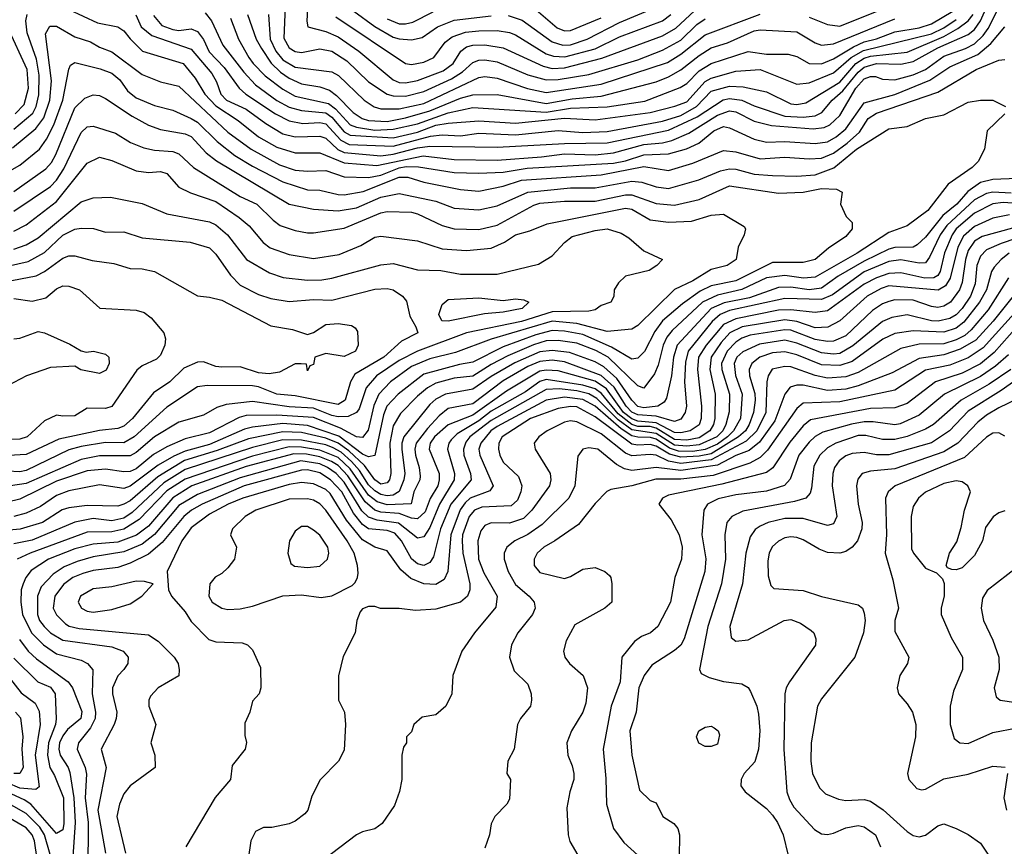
# Model space of a CAD drawing. Header units: inches. Extents: x 1793389 to 1900389, y 320802 to 470796.
# Tile 391 of 656: x 1831309 to 1834528, y 440512 to 443213. Entities that reach past the tile are written whole.
import ezdxf

# ---------------------------------------------------------------- set-up
doc = ezdxf.new("R2010")
doc.units = ezdxf.units.IN
doc.header["$MEASUREMENT"] = 0
doc.layers.add('B8434', color=7, linetype='Continuous')

msp = doc.modelspace()

# ---------------------------------------------------------------- linework, layer by layer
at = {"layer": 'B8434', "color": 2}
for points, elevation in [([(1831470, 443247), (1831563.4, 443203.4), (1831630.2, 443190.2), (1831650, 443177.1), (1831670.2, 443150.2), (1831710.3, 443110.3), (1831844, 443070), (1831882.4, 443022.4), (1831914.6, 442970), (1831950, 442931.4), (1832023.7, 442883.7), (1832090.4, 442830), (1832150, 442796.9), (1832210, 442778.3), (1832290, 442778.3), (1832370, 442745.4), (1832477.1, 442737.1), (1832628.3, 442768.3), (1832730, 442756.5), (1832870, 442754.4), (1833015.4, 442764.6), (1833090, 442775.2), (1833190, 442772), (1833250, 442778), (1833350, 442805.2), (1833410, 442811.1), (1833441.1, 442818.9), (1833497.1, 442842.9), (1833590, 442901.1), (1833630, 442915.8), (1833650, 442912.7), (1833710, 442881.7), (1833767.1, 442867.1), (1833903.3, 442856.7), (1833938.7, 442861.3), (1833957.6, 442870), (1833990, 442900.4), (1834042, 442990), (1834070, 443019.6), (1834090, 443027.4), (1834107.2, 443027.2), (1834130, 443018.4), (1834170, 443016.5), (1834230, 443033.4), (1834270, 443050.2), (1834330, 443093.6), (1834400.7, 443119.3), (1834430, 443134.7), (1834458.2, 443161.8), (1834475, 443185), (1834518.3, 443270)], 366), ([(1831689, 443229), (1831706, 443190), (1831741.6, 443161.6), (1831870, 443117), (1831937.8, 443037.8), (1831953.1, 443010), (1831966.5, 442970), (1831985.3, 442950), (1832050, 442920.8), (1832113.6, 442873.6), (1832170, 442840.3), (1832210.2, 442830.2), (1832290, 442832.7), (1832310, 442826), (1832349, 442789), (1832370, 442779), (1832490, 442768.6), (1832530, 442773.4), (1832610, 442794.6), (1832650, 442800.2), (1832870, 442796.2), (1833090, 442808.5), (1833230, 442811.1), (1833430, 442851.9), (1833523.9, 442896.1), (1833608.4, 442951.6), (1833630, 442955.9), (1833670, 442950.2), (1833710, 442931.7), (1833810, 442898.4), (1833870, 442894.7), (1833910, 442899.1), (1833931.3, 442910), (1833965.4, 442950), (1833999.6, 442980.4), (1834050, 443042), (1834070, 443057.7), (1834110, 443070.1), (1834190, 443068.2), (1834230, 443076.2), (1834310, 443121.4), (1834410, 443164.9), (1834430, 443181.5), (1834450.5, 443209.5), (1834476.8, 443270)], 370), ([(1832176.9, 443256.9), (1832172.7, 443152.7), (1832190, 443121.3), (1832210, 443108.9), (1832230, 443106.3), (1832290, 443118), (1832330, 443110.3), (1832378.7, 443078.7), (1832450, 443010.3), (1832510, 442970.3), (1832530, 442964.7), (1832570, 442963.9), (1832630, 442979.1), (1832720.5, 443019.5), (1832756.8, 443043.2), (1832790, 443073.7), (1832810, 443080.9), (1832830, 443082.3), (1832870, 443075.2), (1832970, 443032.6), (1833030, 443017.2), (1833070, 443018), (1833170, 443034.4), (1833330, 443082.4), (1833410, 443113.8), (1833470, 443146.7), (1833522.8, 443197.2), (1833550, 443216.5)], 394), ([(1832250.3, 443250), (1832247.9, 443207.9), (1832251.3, 443190), (1832310, 443174.6), (1832350, 443157.4), (1832418.4, 443110), (1832530, 443017), (1832550, 443007.9), (1832570, 443006.9), (1832610, 443014.9), (1832693.9, 443046.1), (1832726.6, 443070), (1832751.6, 443110), (1832770, 443124.2), (1832790, 443130.2), (1832830, 443131.4), (1832890, 443120.9), (1833020.9, 443060.9), (1833050, 443054), (1833090, 443056.3), (1833212.7, 443087.3), (1833410, 443160.2), (1833454.2, 443185.8), (1833530, 443256.5)], 398), ([(1832906.5, 443226.5), (1832951.9, 443211.9), (1833050, 443140.9), (1833084.7, 443130), (1833110, 443131.3), (1833164.5, 443150), (1833270, 443204.4), (1833390, 443254.3)], 406), ([(1832990, 443251.8), (1833066.6, 443186.6), (1833090, 443176.9), (1833110, 443178.3), (1833210, 443219)], 410), ([(1833890, 443221.1), (1833950, 443197.6), (1833990, 443192), (1834150, 443256.1)], 390), ([(1831290, 442855.2), (1831352.5, 442907.5), (1831363.5, 442930), (1831372.2, 442967.8), (1831372.5, 443032.5), (1831364, 443084), (1831334, 443170), (1831329.7, 443210), (1831333.3, 443230)], 366), ([(1831747.1, 443227.1), (1831774.3, 443194.3), (1831810, 443180.9), (1831830, 443178), (1831870, 443183.1), (1831890, 443174.4), (1831910, 443148), (1831928.7, 443108.7), (1831977.2, 443057.2), (1832026.4, 442990), (1832048.4, 442970), (1832145.1, 442905.1), (1832190, 442882.4), (1832234.3, 442874.3), (1832290, 442877.8), (1832310, 442873), (1832359.5, 442819.5), (1832385.9, 442805.9), (1832530, 442799.8), (1832652.2, 442832.2), (1832690, 442837.5), (1832750, 442834.2), (1832810, 442842.8), (1832930, 442836.5), (1833070, 442851.3), (1833150, 442844.5), (1833230, 442848.3), (1833410, 442881.8), (1833470, 442900.6), (1833521.5, 442930), (1833570, 442980.2), (1833630, 442995.8), (1833674.3, 442994.3), (1833750, 442978), (1833830, 442938), (1833850, 442936), (1833878.7, 442941.3), (1833990, 443009.3), (1834042.5, 443070), (1834070, 443087.4), (1834090, 443094.4), (1834210, 443106.7), (1834330, 443158.5), (1834375.8, 443184.2), (1834410, 443209.1), (1834426.3, 443230)], 374), ([(1831915.4, 443235.4), (1831935.8, 443210), (1831973.7, 443130), (1832041.6, 443041.6), (1832080, 443000), (1832150, 442949), (1832190, 442926.9), (1832230, 442916.2), (1832310, 442908.5), (1832330, 442895), (1832370, 442846.5), (1832390, 442835.8), (1832530, 442827.4), (1832610, 442845.5), (1832670, 442868.6), (1832710, 442874.7), (1832810, 442882.6), (1832930, 442875.2), (1833090, 442891), (1833190, 442885.8), (1833370, 442910.2), (1833450.3, 442930.3), (1833490, 442945.2), (1833550, 443011.4), (1833570, 443022.2), (1833650, 443045.2), (1833730, 443050.3), (1833850, 443003.1), (1833890, 443007.4), (1833970, 443039.1), (1834027.7, 443090), (1834067.6, 443112.4), (1834290, 443166.9), (1834330, 443187.1), (1834370, 443214.3)], 378), ([(1831998, 443218), (1832024.6, 443150), (1832058, 443090), (1832072, 443070), (1832112.2, 443030), (1832170, 442986.5), (1832210, 442963.6), (1832318.9, 442938.9), (1832341.5, 442921.5), (1832390, 442870.2), (1832410, 442861.7), (1832470, 442852.6), (1832530, 442855), (1832610, 442873.1), (1832710, 442909.3), (1832790, 442926), (1833030, 442910.8), (1833110, 442924), (1833230, 442928.3), (1833352.5, 442947.5), (1833468.7, 442991.3), (1833490, 443004.9), (1833530, 443046.3), (1833570, 443070.3), (1833690, 443108.8), (1833750, 443100.3), (1833820.9, 443100.9), (1833850, 443093), (1833890.3, 443070.3), (1833930, 443068.9), (1833970, 443085.5), (1834035, 443125), (1834070, 443140.9), (1834110, 443150.2), (1834170, 443174), (1834250, 443186.4), (1834290, 443199.7), (1834359.3, 443240.7)], 382), ([(1832054, 443230), (1832082.3, 443150), (1832099.6, 443119.6), (1832131.5, 443071.5), (1832161.6, 443041.6), (1832190, 443022), (1832230, 443003.6), (1832290, 442994), (1832322.5, 442982.5), (1832345.2, 442965.2), (1832399.5, 442910), (1832428.4, 442890), (1832450, 442883.5), (1832510, 442880.9), (1832570, 442892.5), (1832650, 442915.3), (1832750, 442956.9), (1832790, 442968.1), (1832870, 442968.8), (1833030, 442939), (1833114.8, 442954.8), (1833210, 442963.5), (1833390, 443010.3), (1833430, 443026.5), (1833470.6, 443049.4), (1833530, 443096.5), (1833570, 443120.8), (1833622.7, 443137.3), (1833710, 443176.5), (1833730, 443180.3), (1833850, 443173.4), (1833910, 443137.6), (1833930, 443130.4), (1833970, 443134.3), (1834170, 443215.8)], 386), ([(1832122.6, 443230), (1832128.1, 443150), (1832146.4, 443110), (1832170, 443082), (1832210, 443058.5), (1832330, 443043.1), (1832351.2, 443031.2), (1832435.5, 442950), (1832468.1, 442928.1), (1832490, 442921.7), (1832550, 442921.6), (1832630, 442939.7), (1832810, 443024.6), (1832830, 443027.6), (1832870, 443022.7), (1832968.7, 442988.7), (1833030, 442975.5), (1833210, 443002.8), (1833426.4, 443073.6), (1833470, 443100.2), (1833550, 443164.2), (1833730, 443231.2)], 390), ([(1832342.2, 443222.2), (1832570, 443070.6), (1832590, 443066.7), (1832630, 443074.4), (1832662.7, 443090), (1832699.8, 443140.2), (1832722.5, 443157.5), (1832767.1, 443172.9), (1832810, 443176.9), (1832870, 443177.7), (1832910, 443171.7), (1832930, 443164.2), (1833030, 443102), (1833053.8, 443093.8), (1833091.4, 443091.4), (1833190, 443118.2), (1833270, 443157.3), (1833410, 443209), (1833438, 443230)], 402), ([(1832401.4, 443241.4), (1832470, 443191.5), (1832530, 443156.5), (1832550, 443150.2), (1832590, 443147.2), (1832624.8, 443155.2), (1832675.1, 443190), (1832730, 443211.4), (1832850, 443225.5)], 406), ([(1832510, 443216.5), (1832550, 443199.6), (1832570, 443199.6), (1832594.9, 443205.1), (1832661.4, 443238.6)], 410), ([(1831294.5, 442905.5), (1831323.7, 442936.3), (1831338, 442990), (1831333.6, 443050), (1831269.8, 443190)], 370), ([(1831285.7, 442794.3), (1831362.5, 442857.5), (1831387.7, 442892.3), (1831407.8, 442950), (1831413.2, 443013.2), (1831393.4, 443166.6), (1831408.2, 443191.8), (1831430, 443192.2), (1831490, 443157.1), (1831541.1, 443141.1), (1831570, 443123.8), (1831610, 443108.4), (1831710, 443034.4), (1831770, 443010.4), (1831830, 442995.8), (1831990, 442845.7), (1832066, 442790), (1832159.1, 442739.1), (1832210, 442721.7), (1832250, 442718), (1832310, 442720.3), (1832370, 442700.3), (1832450, 442698), (1832490, 442705.7), (1832550, 442728.8), (1832573.1, 442733.1), (1832612.7, 442732.7), (1832730, 442713.6), (1832810, 442711.4), (1832890, 442715.5), (1832968.2, 442728.2), (1833250, 442744), (1833290, 442751.9), (1833350, 442771.8), (1833430, 442774.4), (1833488.9, 442791.1), (1833529.8, 442810.2), (1833578.4, 442850), (1833610, 442863.7), (1833630, 442859.5), (1833710, 442822.6), (1833750, 442813.1), (1833810, 442815.6), (1833910, 442809), (1833950, 442814), (1833978.7, 442830), (1834010, 442856.5), (1834070, 442942), (1834170, 442969.2), (1834283.9, 443016.1), (1834350, 443059), (1834440.9, 443099.1), (1834484.1, 443135.9), (1834530, 443190.4)], 362), ([(1831270, 442715.3), (1831310, 442737.6), (1831373.6, 442790), (1831397.3, 442822.7), (1831420.9, 442870), (1831449.8, 442950), (1831470, 443052), (1831475.5, 443064.5), (1831490, 443073.4), (1831572.7, 443052.7), (1831610, 443038.7), (1831636.7, 443016.7), (1831661.2, 442981.2), (1831690, 442957.6), (1831750, 442932.4), (1831810, 442918), (1831870, 442890.3), (1831890, 442878), (1831955.1, 442815.1), (1832012.4, 442770), (1832070, 442734.3), (1832170, 442683.6), (1832250, 442657.4), (1832290, 442656.5), (1832350, 442641.7), (1832370, 442640.9), (1832431.9, 442651.9), (1832550, 442698.4), (1832578.2, 442698.2), (1832630, 442682.7), (1832750, 442658), (1832810, 442653.4), (1832890, 442668.9), (1832950, 442689.2), (1833210, 442706.4), (1833350, 442734), (1833430, 442720.3), (1833510, 442744.2), (1833610, 442785.7), (1833650, 442781.1), (1833730, 442758.9), (1833810, 442763.6), (1833890, 442758.3), (1833930, 442760.8), (1833970, 442777.3), (1834013.7, 442810), (1834054, 442846), (1834083, 442890), (1834110, 442907.4), (1834310, 442976), (1834436, 443050), (1834510, 443080.7), (1834530, 443082.8)], 358), ([(1831290, 442652), (1831394.4, 442725.6), (1831413.2, 442746.8), (1831427.2, 442772.8), (1831490, 442924.9), (1831522.7, 442957.3), (1831550, 442967.7), (1831570, 442965.5), (1831590, 442955.5), (1831677.5, 442897.5), (1831730, 442868.4), (1831770, 442854), (1831850, 442840.3), (1831870, 442831.8), (1831918.6, 442778.6), (1831952.1, 442752.1), (1832190, 442610.4), (1832270, 442594), (1832350, 442588.9), (1832410, 442598.5), (1832490, 442633.8), (1832550, 442645.7), (1832670, 442620.3), (1832730, 442597), (1832810, 442591.8), (1832870, 442605.3), (1832970, 442650.2), (1833110, 442664.2), (1833190, 442663.9), (1833310, 442685.5), (1833342.7, 442682.7), (1833390, 442667.4), (1833430, 442661.7), (1833529.8, 442690.2), (1833600.3, 442719.7), (1833630, 442726.3), (1833650, 442725.2), (1833710, 442708.9), (1833770, 442703.6), (1833850, 442701.7), (1833910, 442706.7), (1833970.7, 442729.3), (1834044.7, 442790), (1834150, 442856.4), (1834210, 442864), (1834270, 442890.5), (1834330, 442902.8), (1834410, 442944), (1834450, 442950.6), (1834490.5, 442950.5), (1834532, 442930)], 354), ([(1834530, 442906), (1834472, 442850), (1834462.8, 442790), (1834442.8, 442750), (1834422.8, 442730), (1834344.4, 442675.6), (1834277.3, 442590), (1834210, 442539.3), (1834150, 442517.6), (1834046.4, 442450), (1833910, 442372), (1833871.2, 442368.8), (1833810, 442377.4), (1833750.2, 442369.8), (1833670, 442331.6), (1833590, 442313.3), (1833541.7, 442290), (1833442, 442198), (1833424.2, 442175.8), (1833412.4, 442150), (1833396, 442084), (1833384.2, 442055.8), (1833350, 442009.3), (1833330, 442017), (1833232.4, 442110), (1833192.3, 442132.3), (1833130, 442155.9), (1833070, 442164.8), (1833030, 442163.4), (1832989, 442151), (1832905.3, 442114.7), (1832850, 442087), (1832790, 442048.9), (1832730, 442041.4), (1832670, 442025.1), (1832642.4, 442010), (1832610, 441983.5), (1832554.1, 441925.9), (1832530, 441886), (1832518.8, 441830), (1832522.7, 441730), (1832518.3, 441710), (1832510, 441699.7), (1832490, 441696), (1832470, 441709.8), (1832436, 441756), (1832384.7, 441804.7), (1832349.8, 441830), (1832310, 441845.6), (1832230, 441864.1), (1832170, 441866.5), (1832056.8, 441843.2), (1831954.7, 441805.3), (1831847.6, 441772.4), (1831760.5, 441719.5), (1831670, 441641.5), (1831650, 441629.8), (1831630, 441624), (1831530, 441626.2), (1831470, 441617.7), (1831448.4, 441611.6), (1831384, 441570), (1831311.1, 441548.9), (1831250, 441542.6)], 354), ([(1831290, 442587.2), (1831410, 442668.7), (1831430, 442688.5), (1831453.8, 442726.2), (1831510, 442844.9), (1831530, 442863), (1831550, 442865.5), (1831622.9, 442842.9), (1831671.8, 442811.8), (1831714.7, 442794.7), (1831750, 442786.7), (1831810, 442782.6), (1831830, 442774.4), (1831877.3, 442730), (1832030, 442635.8), (1832084, 442610), (1832137.7, 442557.7), (1832160.9, 442540.9), (1832210, 442524.4), (1832250, 442517.1), (1832270, 442516.4), (1832370, 442532.2), (1832490, 442582.6), (1832510, 442586.7), (1832590, 442584.2), (1832610, 442578.7), (1832690, 442540.3), (1832730, 442530.3), (1832810, 442527.2), (1832870, 442542), (1832990, 442607.6), (1833010, 442613.4), (1833090, 442620.2), (1833190, 442620.2), (1833290, 442640.7), (1833310, 442640.8), (1833390, 442613.1), (1833450, 442607.6), (1833530, 442625.7), (1833630, 442670.3), (1833790, 442646.3), (1833869.8, 442650.2), (1833930, 442661.3), (1833979.8, 442659.8), (1833998, 442650), (1833992, 442610), (1834011.3, 442570), (1834031, 442550), (1834030.8, 442530), (1834010, 442505.2), (1833952.8, 442467.2), (1833910, 442429.6), (1833870, 442419.7), (1833770, 442419.7), (1833650, 442360.3), (1833570, 442343.8), (1833534.1, 442325.9), (1833475.4, 442284.6), (1833411, 442229), (1833385.1, 442194.9), (1833351.4, 442128.6), (1833330, 442107.3), (1833310, 442104.2), (1833243.5, 442143.5), (1833150, 442184.2), (1833090, 442195.7), (1833050, 442197.8), (1832996.1, 442183.9), (1832890, 442144.4), (1832790, 442093.7), (1832747, 442087), (1832630, 442054.5), (1832546.7, 441990), (1832509.4, 441950.6), (1832498, 441922), (1832470, 441789.6), (1832450, 441785.3), (1832430, 441794), (1832352.5, 441852.5), (1832250, 441887.6), (1832170, 441893.2), (1832070, 441882.2), (1832044.3, 441875.7), (1831930, 441825.4), (1831850, 441802.9), (1831812.9, 441787.1), (1831762.4, 441757.6), (1831670, 441688.7), (1831650, 441681), (1831570, 441692.8), (1831470, 441673.7), (1831430, 441658.3), (1831377, 441623), (1831330, 441600.4), (1831290, 441589.8)], 350), ([(1831290, 442522), (1831330, 442543.1), (1831430, 442618.7), (1831530, 442744.9), (1831570, 442764), (1831610, 442753.4), (1831690, 442719.3), (1831730, 442714.4), (1831770, 442717.1), (1831790, 442710.6), (1831830, 442665.5), (1831867.3, 442647.3), (1831950, 442619.5), (1832026.4, 442566.4), (1832059.4, 442539.4), (1832105.1, 442485.1), (1832127.7, 442467.7), (1832190, 442446), (1832270, 442432.4), (1832353.9, 442446.1), (1832424.9, 442475.1), (1832470, 442503), (1832490, 442506), (1832609.3, 442490.7), (1832690, 442464.4), (1832770, 442459.5), (1832850, 442466.7), (1832893.7, 442486.3), (1832930, 442510.3), (1832977.2, 442522.8), (1833033.4, 442546.6), (1833290, 442597.3), (1833310, 442594.3), (1833370, 442559.5), (1833430, 442551.7), (1833505.1, 442554.9), (1833570, 442574.4), (1833610, 442577.3), (1833678, 442538), (1833682, 442530), (1833678, 442510), (1833658, 442470), (1833651, 442430), (1833622, 442410), (1833570, 442397), (1833510, 442359.7), (1833450, 442331.5), (1833330, 442214.5), (1833310, 442202), (1833230, 442194.3), (1833130, 442221), (1833050, 442228.4), (1832850.9, 442169.1), (1832734.2, 442125.8), (1832650, 442105.3), (1832590, 442080.3), (1832521.3, 442030), (1832483.6, 441990), (1832467, 441953), (1832448.1, 441871.9), (1832430, 441847.8), (1832410, 441849.8), (1832358.5, 441878.5), (1832270, 441913.7), (1832150, 441921.4), (1832050, 441920.3), (1832026.6, 441913.4), (1831930, 441862.7), (1831850, 441843.5), (1831790, 441817.3), (1831747.2, 441792.8), (1831690, 441745.6), (1831670, 441737.3), (1831650, 441735.4), (1831590, 441744.2), (1831530, 441738.7), (1831430, 441704.8), (1831310, 441646), (1831270, 441636.4)], 346), ([(1834570, 442694), (1834490, 442691.1), (1834450, 442681.5), (1834408.7, 442651.3), (1834372.3, 442610), (1834327, 442573), (1834270, 442503), (1834242.8, 442477.2), (1834230, 442469.7), (1834170, 442468.7), (1834150, 442463.5), (1834070, 442424.6), (1833984.9, 442375.1), (1833930, 442336.4), (1833890, 442330.7), (1833830, 442339.4), (1833790, 442337.8), (1833695.1, 442304.9), (1833612.4, 442287.6), (1833570.1, 442269.9), (1833459, 442150), (1833446, 442110), (1833439.6, 442050), (1833423.1, 441976.9), (1833416.1, 441963.9), (1833394.8, 441950), (1833350, 441944.9), (1833329.4, 441949.4), (1833310, 441969.8), (1833260.7, 442040.7), (1833218.8, 442078.8), (1833190, 442095.5), (1833106.2, 442126.2), (1833050, 442132.3), (1833010, 442127.5), (1832927.9, 442092.1), (1832850, 442047.8), (1832790, 442006.2), (1832700.7, 441990), (1832670, 441973.7), (1832650, 441956.3), (1832565.2, 441850), (1832558.5, 441830), (1832558, 441810), (1832568, 441730), (1832564.7, 441710), (1832550, 441671.8), (1832530, 441659.3), (1832510, 441657.3), (1832490, 441661.7), (1832470, 441673.8), (1832450, 441693.6), (1832419.8, 441739.8), (1832393.7, 441770), (1832359.6, 441799.6), (1832334.5, 441814.5), (1832310, 441823.8), (1832230, 441839.3), (1832170, 441840.2), (1832070, 441815.8), (1831850, 441743.4), (1831780.2, 441699.8), (1831676.9, 441603.1), (1831650, 441584.4), (1831610, 441576.1), (1831550, 441582.8), (1831489.2, 441570.8), (1831350, 441512), (1831290, 441500.4)], 358), ([(1834550, 442646.5), (1834490.2, 442649.8), (1834470, 442645.8), (1834430, 442624.2), (1834339.6, 442540.4), (1834318.2, 442510), (1834283.2, 442436.8), (1834270, 442418.7), (1834250, 442417.7), (1834190, 442428.8), (1834150, 442422.8), (1834070, 442388.9), (1833966.1, 442313.9), (1833930, 442298.5), (1833810, 442302.2), (1833630, 442262.6), (1833599.5, 442250), (1833572.5, 442227.5), (1833494.7, 442130), (1833485.8, 442094.2), (1833482.4, 442030), (1833488.7, 441950), (1833484.9, 441930), (1833470, 441908.2), (1833450, 441900.4), (1833390, 441917.6), (1833330, 441921.6), (1833310, 441930.7), (1833291.4, 441950), (1833252.8, 442012.8), (1833210, 442050.6), (1833090, 442095.7), (1833050, 442100.2), (1833010, 442096.2), (1832970, 442080.3), (1832890, 442032.8), (1832790, 441958.2), (1832710, 441943.1), (1832680.7, 441919.3), (1832642.6, 441877.4), (1832605.5, 441830), (1832601.3, 441810), (1832603.6, 441790), (1832615.2, 441750), (1832618.3, 441721.7), (1832617, 441710), (1832597.4, 441670), (1832588.6, 441631.4), (1832510, 441627.9), (1832478.1, 441638.1), (1832450, 441659.8), (1832390, 441745.8), (1832350, 441782.4), (1832290, 441806.7), (1832230, 441816.9), (1832190, 441817.4), (1832070, 441787.1), (1831850, 441712.2), (1831790, 441673.3), (1831700.3, 441579.7), (1831650, 441548), (1831610, 441539.4), (1831530, 441538.2), (1831344, 441470), (1831301.6, 441450)], 362), ([(1831290, 442463.6), (1831330, 442477.4), (1831370, 442500.3), (1831510, 442618), (1831550, 442630.7), (1831606.3, 442633.7), (1831710, 442613), (1831790, 442579.3), (1831930, 442552.7), (1831950, 442542.4), (1831988.2, 442510), (1832050.7, 442430), (1832126.1, 442386.1), (1832170.3, 442370.3), (1832250, 442362), (1832296.6, 442363.4), (1832330, 442368.5), (1832490, 442412.4), (1832530, 442416.4), (1832610, 442396.3), (1832685.8, 442394.2), (1832750, 442381.6), (1832870, 442381.6), (1833005.1, 442414.9), (1833050, 442442), (1833090, 442485.5), (1833115.4, 442504.6), (1833190, 442524.4), (1833230, 442530.3), (1833275.9, 442515.9), (1833300.7, 442500.7), (1833350, 442458), (1833411, 442430), (1833392, 442410), (1833366.4, 442393.6), (1833290, 442375.3), (1833267.1, 442352.9), (1833252, 442330), (1833251.1, 442308.9), (1833242, 442290), (1833210, 442279), (1833190, 442265.2), (1833170, 442260.9), (1833050, 442258.2), (1832950, 442226.9), (1832770.2, 442189.8), (1832610, 442129.8), (1832550, 442099.8), (1832475.3, 442050), (1832442.3, 442010), (1832418.6, 441941.4), (1832410, 441929.5), (1832383.4, 441916.6), (1832350, 441915), (1832330, 441919.8), (1832270, 441943.9), (1832190, 441948.2), (1832070, 441965.3), (1831984, 441956), (1831953.5, 441946.5), (1831910, 441920.9), (1831830, 441898), (1831750, 441849.7), (1831690, 441798.9), (1831670, 441788.4), (1831570, 441787.6), (1831510, 441776.4), (1831330, 441698.2), (1831190, 441677.3)], 342), ([(1834570, 442612.6), (1834524.3, 442615.7), (1834490, 442611.8), (1834430, 442581.4), (1834370.7, 442529.3), (1834356.9, 442510), (1834331.9, 442451.9), (1834318, 442390), (1834310, 442376.9), (1834297.3, 442370), (1834268.3, 442368.3), (1834190, 442386.2), (1834150, 442383.8), (1834110, 442369.8), (1834070, 442348.7), (1833950, 442262.3), (1833910, 442256), (1833830, 442265.5), (1833790, 442264), (1833650, 442236), (1833610, 442217.2), (1833553.4, 442150), (1833528.3, 442110), (1833525.2, 442070), (1833538, 441950), (1833536.5, 441910), (1833530.1, 441889.9), (1833500.7, 441870), (1833470, 441862.7), (1833450, 441863.8), (1833390, 441896.2), (1833330, 441901.7), (1833310, 441908.6), (1833283.2, 441930), (1833227.1, 442007.1), (1833190, 442032.5), (1833070, 442065.7), (1833030, 442068.3), (1833010, 442064.8), (1832900.3, 441999.7), (1832790, 441921), (1832710, 441889.8), (1832665.5, 441850), (1832651.6, 441830), (1832647.6, 441810), (1832680.3, 441730), (1832680.9, 441710), (1832676.1, 441690), (1832651.5, 441648.5), (1832634.6, 441605.4), (1832610, 441582.6), (1832590, 441584.2), (1832550, 441599.1), (1832490, 441604.1), (1832470, 441610.6), (1832438.1, 441638.1), (1832382.3, 441722.3), (1832350, 441756.1), (1832328.5, 441770), (1832290, 441785.3), (1832246.6, 441793.4), (1832205.4, 441794.6), (1832050, 441752.7), (1831872.4, 441690), (1831809.6, 441650.4), (1831730, 441558.5), (1831691.4, 441528.6), (1831630, 441506.3), (1831550, 441499.8), (1831490, 441484.5), (1831403.8, 441450), (1831346.5, 441413.5), (1831329.2, 441390.8), (1831320.3, 441370), (1831314.6, 441350), (1831312.9, 441310), (1831318.5, 441270), (1831347.7, 441210), (1831386.7, 441170), (1831430, 441141.1), (1831510, 441120.4), (1831530.7, 441110), (1831548.6, 441088.6), (1831546.7, 441010), (1831557.4, 440950), (1831556.5, 440930), (1831541.2, 440898.8), (1831501.3, 440850), (1831497.6, 440830), (1831523.7, 440770), (1831527.4, 440747.4), (1831522.8, 440670), (1831532.9, 440590), (1831531.6, 440430)], 366), ([(1834544.3, 442575.7), (1834490, 442564.8), (1834430, 442537.6), (1834394.1, 442505.9), (1834375.6, 442470), (1834350.9, 442369.1), (1834335.9, 442344.1), (1834311.1, 442328.9), (1834150, 442343.1), (1834125.1, 442334.9), (1834079.5, 442310), (1833990, 442229.6), (1833951.3, 442208.7), (1833910, 442206.6), (1833850, 442227.2), (1833810, 442233), (1833670.7, 442210), (1833630.1, 442189.9), (1833602, 442158), (1833569.2, 442110), (1833565.2, 442070), (1833582.7, 441990), (1833581.8, 441910), (1833577.6, 441890), (1833565.5, 441870), (1833530, 441847.4), (1833490, 441839.3), (1833450, 441841.6), (1833390, 441878.2), (1833370, 441883.7), (1833330, 441884.4), (1833310, 441890.8), (1833265.7, 441925.7), (1833211.4, 441991.4), (1833190, 442006.6), (1833150, 442019.3), (1833030, 442037.5), (1833009, 442031), (1832962.6, 441997.4), (1832850, 441933.6), (1832810, 441902.7), (1832739.6, 441860.4), (1832719.5, 441840.5), (1832711.8, 441830), (1832707.4, 441810), (1832730.3, 441730), (1832729.1, 441710), (1832681.1, 441630), (1832650, 441554), (1832630, 441522.9), (1832610, 441518.7), (1832547.8, 441567.8), (1832477.4, 441577.4), (1832450, 441587.9), (1832428, 441608), (1832370, 441702.4), (1832344.1, 441730), (1832316, 441750), (1832290, 441761.5), (1832228.4, 441771.6), (1832030, 441716.5), (1831890, 441661.6), (1831830, 441625.3), (1831750, 441530.9), (1831710, 441499.3), (1831650, 441474.6), (1831550, 441458.2), (1831496.7, 441443.3), (1831454.2, 441425.8), (1831418.2, 441401.8), (1831379.7, 441360.3), (1831367.4, 441330), (1831367.7, 441270), (1831374.6, 441250), (1831388.8, 441230), (1831410.4, 441210), (1831450, 441185.5), (1831610, 441163.6), (1831647.3, 441150), (1831664.4, 441130), (1831662.4, 441110), (1831650.2, 441089.8), (1831630.3, 441069.7), (1831612.4, 441030), (1831612.2, 441010), (1831626.4, 440950), (1831624.4, 440930), (1831618.4, 440910), (1831575.5, 440830), (1831592.2, 440770), (1831565.2, 440630), (1831590.3, 440490)], 370), ([(1834610, 442547.3), (1834455.4, 442504.6), (1834430, 442489.7), (1834410, 442459.5), (1834401.1, 442430), (1834390, 442354), (1834380.9, 442330), (1834352, 442290), (1834330, 442276.9), (1834310, 442272.6), (1834290, 442275.8), (1834230, 442296.4), (1834170, 442297.3), (1834150, 442292.6), (1834130, 442285.1), (1834097.3, 442262.7), (1834010, 442180.4), (1833970, 442162.7), (1833950, 442161.4), (1833910, 442168), (1833830, 442198.5), (1833810, 442199.8), (1833697.6, 442182.4), (1833670, 442172.8), (1833650, 442159.8), (1833622.2, 442130), (1833603.5, 442090), (1833604.2, 442070), (1833629.2, 441989.2), (1833628.2, 441931.8), (1833617.2, 441890), (1833607.3, 441870), (1833588, 441850), (1833530, 441824), (1833490, 441819.5), (1833450, 441823.1), (1833390, 441860.8), (1833310, 441873), (1833265.4, 441905.4), (1833195.4, 441975.4), (1833170, 441991.1), (1833130, 442000.7), (1833073.1, 442006.9), (1833030, 442004.8), (1832850, 441903.7), (1832780.9, 441850), (1832767.3, 441832.7), (1832759.6, 441810), (1832760.8, 441790), (1832782.7, 441730), (1832784.6, 441710), (1832718.8, 441630), (1832685, 441550), (1832662, 441458), (1832650, 441439.5), (1832630.3, 441429.7), (1832610, 441435.1), (1832590, 441451.5), (1832557.6, 441510), (1832535.3, 441535.3), (1832510, 441544.4), (1832450, 441549.8), (1832430, 441564.2), (1832400.3, 441600.3), (1832362, 441670), (1832325.7, 441710), (1832290, 441732.2), (1832250, 441742), (1832230, 441741.6), (1832043, 441690), (1831906, 441630), (1831870.4, 441610), (1831845.7, 441590), (1831774.9, 441505.1), (1831730, 441466.6), (1831670, 441437.3), (1831630, 441423.5), (1831550, 441413.3), (1831516, 441404), (1831483, 441390), (1831452.3, 441367.7), (1831424.6, 441330), (1831418.7, 441290), (1831430, 441268), (1831459.4, 441239.4), (1831471.5, 441231.5), (1831503.9, 441223.9), (1831730, 441202.8), (1831762, 441182), (1831814, 441130), (1831827.3, 441110), (1831830.9, 441089.1), (1831830, 441068.7), (1831762, 441030), (1831736.9, 441003.1), (1831731.3, 440990), (1831731.3, 440970), (1831754.8, 440910), (1831738, 440850), (1831751.3, 440810), (1831752, 440770), (1831670.5, 440709.5), (1831650, 440684), (1831635.5, 440650), (1831626.7, 440610), (1831655.3, 440490)], 374), ([(1831270, 442407.4), (1831336.6, 442423.4), (1831390, 442452), (1831450, 442508.8), (1831490, 442528.4), (1831510, 442532.4), (1831550.4, 442530.4), (1831590, 442519.1), (1831650, 442520.5), (1831710, 442500.5), (1831866.2, 442486.2), (1831930, 442467.3), (1831950, 442447.3), (1831998.3, 442378.3), (1832030, 442346), (1832090, 442314.9), (1832130, 442302.4), (1832190, 442292.4), (1832270, 442298.7), (1832330, 442297), (1832470, 442332.2), (1832510, 442334.9), (1832530.3, 442330.3), (1832561, 442310), (1832573.2, 442293.2), (1832584.5, 442244.5), (1832604.7, 442210), (1832610.8, 442190), (1832557.6, 442162.4), (1832499.5, 442110), (1832404.7, 442055.3), (1832390.3, 442030), (1832373.7, 441970), (1832350, 441955.8), (1832210, 441984.5), (1832149.8, 441989.8), (1832090, 442013.3), (1832070, 442016.8), (1831922, 442018), (1831890, 442014), (1831790, 441947.6), (1831683.7, 441850), (1831650, 441831), (1831590, 441831.9), (1831510, 441818.8), (1831470, 441807.4), (1831330, 441739.8), (1831310, 441735.6), (1831270, 441738.5)], 338), ([(1834610, 442514), (1834517.7, 442482.3), (1834470, 442461.1), (1834450, 442440.7), (1834438.5, 442410), (1834432.3, 442350), (1834417.6, 442310), (1834390, 442269.7), (1834370, 442248.6), (1834350, 442236.4), (1834311.8, 442228.2), (1834290, 442228.9), (1834210, 442248.4), (1834159.9, 442240.1), (1834130, 442226.9), (1834032.8, 442147.2), (1833990, 442122.8), (1833970, 442119.8), (1833930, 442125), (1833850, 442156.2), (1833810, 442165.5), (1833727.1, 442152.9), (1833672.6, 442127.4), (1833653.4, 442110), (1833644.7, 442090), (1833649, 442051), (1833671.3, 441990), (1833665.4, 441910), (1833642.9, 441870), (1833622.7, 441850), (1833590, 441826.1), (1833550, 441808.5), (1833510, 441802.5), (1833463.2, 441803.2), (1833433.3, 441813.3), (1833390, 441842.2), (1833371.8, 441848.2), (1833330, 441848.7), (1833310, 441853.4), (1833275.8, 441875.8), (1833190, 441950.6), (1833150, 441972.5), (1833090, 441979.9), (1833030, 441969.8), (1832870, 441884.4), (1832849.2, 441870), (1832816.9, 441830), (1832810.3, 441810), (1832813.4, 441790), (1832857.3, 441690), (1832846, 441674), (1832782, 441650), (1832765.1, 441634.9), (1832748.8, 441611.2), (1832718.4, 441530), (1832708.7, 441410), (1832696.3, 441383.7), (1832670, 441368), (1832630, 441369.7), (1832587.4, 441387.4), (1832555.2, 441415.2), (1832510, 441477.2), (1832470, 441489.5), (1832430, 441513.7), (1832377.9, 441577.9), (1832324.6, 441664.6), (1832310, 441678.5), (1832270, 441696.8), (1832230, 441700.4), (1832190, 441694.6), (1832039.1, 441650), (1831990.5, 441630), (1831930, 441597.3), (1831870, 441552.8), (1831839.5, 441510), (1831791, 441410), (1831796, 441350), (1831806, 441330), (1831850, 441278.8), (1831870, 441246.8), (1831928.1, 441188.1), (1831950, 441180.7), (1832036.9, 441176.9), (1832054, 441170), (1832070, 441154), (1832096.9, 441096.9), (1832098, 441030), (1832092, 441010), (1832070, 440986), (1832062, 440950), (1832045.4, 440914.6), (1832045.4, 440874.6), (1832051, 440851), (1832046, 440830), (1832003.5, 440776.5), (1831998, 440730), (1831948.3, 440671.7), (1831852, 440510)], 378), ([(1834543.8, 442450), (1834517.1, 442430), (1834494.9, 442405.1), (1834485.7, 442390), (1834469.1, 442330), (1834447.2, 442290), (1834395.6, 442224.4), (1834370, 442204.8), (1834330, 442192.7), (1834230, 442196.8), (1834170, 442188.3), (1834131.2, 442168.8), (1834030, 442096.8), (1833990, 442082.8), (1833930, 442085.6), (1833850, 442117.8), (1833810, 442127.6), (1833770, 442124.2), (1833728.2, 442110), (1833702, 442090), (1833693.4, 442070), (1833694.6, 442050), (1833711.9, 441991.9), (1833713, 441970), (1833708.2, 441930), (1833693.8, 441890), (1833681.6, 441870), (1833659.1, 441850), (1833570, 441794.9), (1833530, 441786.7), (1833470, 441783.9), (1833433.2, 441793.2), (1833390, 441819.5), (1833370, 441824.9), (1833330, 441822.6), (1833310, 441826.3), (1833190, 441915.5), (1833130, 441947.7), (1833110, 441949.8), (1833070, 441942.4), (1832979.3, 441910), (1832886.7, 441850), (1832875.8, 441830), (1832874, 441810), (1832878.4, 441790), (1832890, 441767.7), (1832940.3, 441720.3), (1832950.4, 441690.4), (1832947, 441670), (1832936.5, 441643.5), (1832915.3, 441624.7), (1832819.5, 441620.5), (1832796.4, 441610), (1832779, 441590), (1832757.2, 441530), (1832755.2, 441510), (1832758, 441470), (1832780.3, 441370), (1832780.4, 441350), (1832773, 441330), (1832750, 441309.4), (1832670, 441286.6), (1832602.7, 441282.7), (1832550, 441288.7), (1832489, 441289), (1832470, 441295.3), (1832450, 441295.3), (1832430, 441288), (1832422, 441278), (1832411.3, 441250), (1832406, 441210), (1832367.1, 441132.9), (1832350.9, 441069.1), (1832351, 440990), (1832371, 440950), (1832374.8, 440910), (1832370, 440826), (1832351.3, 440790), (1832291, 440729), (1832264.5, 440675.5), (1832250.8, 440630), (1832241.4, 440618.6), (1832210, 440594), (1832190, 440585.2), (1832133.6, 440573.6), (1832106.4, 440573.6), (1832079.6, 440560.4), (1832064.7, 440530), (1832056, 440470)], 382), ([(1831231.7, 442351.7), (1831363.7, 442376.3), (1831390, 442390.3), (1831450, 442434.4), (1831470, 442441.6), (1831490, 442442), (1831546.6, 442426.6), (1831616.7, 442416.7), (1831670, 442400.7), (1831710, 442399.1), (1831750, 442390.6), (1831890, 442311), (1831930, 442306.8), (1831970, 442296.3), (1832130, 442213), (1832201.4, 442201.4), (1832250, 442184.7), (1832270, 442191.3), (1832310, 442217.3), (1832350, 442220.7), (1832394, 442214), (1832406.4, 442206.4), (1832414, 442194), (1832415.5, 442150), (1832406.8, 442130), (1832370, 442112.7), (1832310, 442122), (1832274, 442110), (1832270, 442086), (1832258, 442082), (1832250, 442066), (1832247.3, 442087.3), (1832228.9, 442088.9), (1832210, 442089), (1832158.8, 442061.2), (1832124.4, 442055.6), (1832090, 442059.2), (1832030, 442078.7), (1831970, 442078), (1831950, 442080.5), (1831910, 442095.1), (1831890, 442094), (1831845.4, 442074.6), (1831800.5, 442030), (1831746.6, 441993.4), (1831678.4, 441910), (1831650, 441885.1), (1831630, 441877.7), (1831570, 441870.9), (1831437.8, 441842.2), (1831330, 441792.4), (1831194.7, 441785.3)], 334), ([(1834541.3, 442370), (1834474.7, 442265.3), (1834420, 442200), (1834398.4, 442181.6), (1834370, 442167.1), (1834330, 442154.6), (1834250, 442153.1), (1834190, 442138.3), (1834050, 442060.4), (1834010, 442045.8), (1833950, 442041.8), (1833910, 442050.8), (1833830, 442078.5), (1833810, 442080.4), (1833769.2, 442070.8), (1833755.8, 442050), (1833751.8, 442030), (1833748.3, 441930), (1833718.4, 441870), (1833684.1, 441835.9), (1833570, 441774.5), (1833470, 441763.2), (1833430.4, 441770.4), (1833390, 441789.8), (1833370, 441792.5), (1833310, 441787.6), (1833290, 441797.3), (1833210, 441859.8), (1833130, 441899.7), (1833110, 441902), (1833090, 441898), (1833034, 441870), (1833006, 441850), (1832991, 441830), (1832994.8, 441810), (1833043, 441730), (1833046, 441710), (1833041.6, 441690), (1832983.1, 441610), (1832956.4, 441583.6), (1832910, 441568.2), (1832850, 441569.5), (1832830, 441560.9), (1832816.7, 441543.3), (1832807.2, 441510), (1832809, 441450), (1832826.3, 441406.3), (1832870.4, 441330), (1832866, 441294), (1832796, 441210), (1832754.8, 441150), (1832724.7, 441070), (1832722, 441010), (1832702, 440970), (1832670, 440942), (1832625.4, 440934.6), (1832598, 440910), (1832590, 440886), (1832574, 440870), (1832574, 440850), (1832563.6, 440836.4), (1832558, 440810), (1832558, 440730), (1832551.3, 440691.3), (1832534.4, 440645.6), (1832493.7, 440586.3), (1832470, 440569.2), (1832430, 440559.3), (1832410, 440549.3), (1832273.7, 440446.3)], 386), ([(1831290, 442302), (1831350, 442294), (1831395.1, 442304.9), (1831430, 442334), (1831450, 442344), (1831470, 442342), (1831504.7, 442330), (1831570.9, 442270.9), (1831690, 442264), (1831716.1, 442256.1), (1831739, 442239), (1831780.7, 442190), (1831785.5, 442170), (1831783.8, 442150), (1831770, 442117.2), (1831756.1, 442103.9), (1831710, 442082.7), (1831692.5, 442067.5), (1831610, 441949.3), (1831590, 441942.7), (1831530, 441944), (1831490, 441919), (1831450, 441917.2), (1831430, 441921.2), (1831390, 441902.7), (1831333.4, 441850), (1831310, 441842.6), (1831210, 441841.7)], 330), ([(1834570, 442326.3), (1834491.9, 442228.1), (1834434.2, 442165.8), (1834383.6, 442136.4), (1834330, 442118), (1834250, 442106.4), (1834161.1, 442058.9), (1834050, 442016.8), (1834010, 442006), (1833950, 442001.8), (1833870, 442019.1), (1833850, 442018.9), (1833827.7, 442012.3), (1833810.2, 441989.8), (1833777.3, 441902.7), (1833727.7, 441832.3), (1833694.1, 441805.9), (1833650, 441788.9), (1833590, 441757.4), (1833470, 441739.9), (1833390, 441749.8), (1833310, 441740.4), (1833285.9, 441745.9), (1833260, 441760), (1833199, 441810), (1833170, 441814.5), (1833150.6, 441809.4), (1833133.4, 441786.6), (1833124.4, 441690), (1833103.8, 441650), (1833016.7, 441563.3), (1832970, 441531.2), (1832927.3, 441510), (1832902, 441490), (1832893, 441470), (1832893, 441450), (1832906, 441410), (1832930, 441367.7), (1832974.8, 441330), (1832990.8, 441310), (1832994.8, 441290), (1832986, 441270), (1832937.3, 441210), (1832917.3, 441170), (1832910.8, 441130), (1832925.5, 441085.5), (1832970, 441042), (1832981, 441010), (1832982.8, 440990), (1832978.8, 440970), (1832946, 440930), (1832936, 440910), (1832926, 440830), (1832904.7, 440790), (1832902, 440750), (1832914, 440730), (1832910, 440666), (1832902, 440650), (1832862, 440610), (1832850, 440586), (1832844.7, 440550), (1832830, 440506)], 390), ([(1834570, 442264), (1834458.9, 442141.1), (1834410, 442108.7), (1834350, 442084.1), (1834270, 442068.4), (1834170, 442002.6), (1833990, 441964.1), (1833870, 441959.7), (1833850, 441942.9), (1833753.9, 441806.1), (1833730, 441783.1), (1833696.3, 441763.7), (1833575.7, 441724.3), (1833470, 441712.1), (1833388.4, 441711.6), (1833310, 441689.7), (1833241.7, 441678.3), (1833228.7, 441671.3), (1833190, 441632.7), (1833135.8, 441564.2), (1833058.8, 441510), (1833022.8, 441490), (1833000.7, 441470), (1832990.8, 441450), (1832991, 441430), (1833010, 441407.3), (1833090, 441387.7), (1833110, 441394), (1833150, 441417.3), (1833190, 441422.8), (1833222, 441410), (1833236.9, 441396.9), (1833242, 441390), (1833244.7, 441370), (1833244.7, 441310), (1833222, 441290), (1833124.1, 441235.9), (1833095.9, 441184.1), (1833086.8, 441150), (1833090.8, 441130), (1833106.8, 441110), (1833150.8, 441070), (1833164.9, 441030), (1833159.9, 440980.1), (1833150.5, 440950), (1833113.4, 440890), (1833097.3, 440850), (1833100.7, 440810), (1833115.5, 440775.5), (1833120.7, 440750), (1833120.7, 440730), (1833107.7, 440690), (1833098, 440638), (1833102, 440550), (1833108.1, 440528.1), (1833141, 440470)], 394), ([(1831290.6, 442170.6), (1831310, 442173), (1831370, 442194.9), (1831390.3, 442190.3), (1831473.4, 442153.4), (1831510, 442130.8), (1831526.8, 442126.8), (1831550.5, 442130.5), (1831590, 442120.7), (1831600.7, 442110), (1831602, 442090), (1831591.6, 442068.4), (1831570, 442057), (1831509.6, 442069.6), (1831490, 442081.2), (1831410, 442077), (1831331.3, 442050), (1831270, 442017.2)], 326), ([(1834570, 442211.1), (1834494.6, 442125.4), (1834450, 442088.7), (1834390, 442057.8), (1834303, 442030), (1834210, 441958.9), (1834170, 441945.4), (1834090, 441942.8), (1833894.7, 441905.3), (1833870, 441885.6), (1833827, 441833), (1833771.5, 441748.5), (1833750, 441733.3), (1833604.8, 441695.2), (1833430, 441659.5), (1833411, 441650), (1833398, 441630), (1833439, 441579), (1833465.5, 441530), (1833474.9, 441490), (1833473, 441450), (1833450.5, 441390), (1833436.3, 441310), (1833394.8, 441230), (1833371, 441210), (1833342, 441198), (1833319, 441181), (1833277.3, 441130), (1833272, 441050), (1833242.4, 440970), (1833216.4, 440830), (1833225.8, 440734.2), (1833227.7, 440650), (1833250.7, 440570), (1833284.1, 440524.1), (1833330, 440482.8)], 398), ([(1834541.9, 442118.2), (1834499.3, 442080.7), (1834450, 442046.8), (1834332.7, 441990), (1834250, 441921.1), (1834187.8, 441892.2), (1834170, 441889.7), (1834099.5, 441899.5), (1834070, 441898.7), (1834028.5, 441891.5), (1833934.7, 441865.3), (1833910, 441851.2), (1833890, 441833), (1833856.5, 441790), (1833827.7, 441712.3), (1833809, 441691), (1833750, 441672.4), (1833650, 441660.4), (1833592.7, 441647.3), (1833557.3, 441630), (1833545.5, 441610), (1833538.7, 441530), (1833551.9, 441451.9), (1833548.9, 441410), (1833481.6, 441190), (1833470.3, 441169.7), (1833450, 441152.3), (1833375.6, 441104.4), (1833350.6, 441070), (1833333, 441030), (1833324.4, 440950), (1833303.8, 440890), (1833310.6, 440810), (1833335.3, 440695.3), (1833370, 440662), (1833390, 440654), (1833412, 440610), (1833447.1, 440587.1), (1833461, 440570), (1833466, 440550), (1833464.9, 440475.1)], 402), ([(1834650, 442095.1), (1834518, 442002), (1834410, 441933.7), (1834348.5, 441870), (1834290, 441831.1), (1834150, 441790.9), (1834110, 441791.1), (1834070, 441798.9), (1834030, 441795.4), (1834010, 441787.8), (1833988.2, 441771.8), (1833972.4, 441750), (1833967, 441730), (1833965.3, 441690), (1833980.5, 441590), (1833970, 441566), (1833950, 441560.9), (1833870, 441583.5), (1833810, 441583.1), (1833756, 441570), (1833730, 441558.7), (1833713.1, 441546.9), (1833696.7, 441523.3), (1833683.1, 441470), (1833672, 441370), (1833630.6, 441230), (1833634.8, 441194.8), (1833650, 441182.8), (1833690, 441187.3), (1833808.7, 441250), (1833830, 441253.4), (1833861.4, 441241.4), (1833896.8, 441216.8), (1833904.7, 441210), (1833911.3, 441190), (1833910.5, 441169.5), (1833826, 441050), (1833814.8, 441030), (1833810.7, 441010), (1833807, 440830), (1833817.1, 440690), (1833825.5, 440665.5), (1833840.3, 440640.3), (1833906.9, 440566.9), (1833930, 440553.4), (1833950, 440550.5), (1833970, 440554.9), (1834010, 440572.7), (1834050, 440580.5), (1834070, 440576.3), (1834107.3, 440550), (1834123, 440510)], 410), ([(1834548.7, 442070), (1834478, 442022), (1834386.7, 441970), (1834296.4, 441890), (1834270, 441875.1), (1834210, 441850.9), (1834170, 441841.5), (1834130, 441841.1), (1834074.8, 441854.8), (1834050, 441854.2), (1833977.3, 441830), (1833950, 441814.7), (1833924.4, 441790), (1833905.4, 441754.6), (1833898, 441682), (1833893.5, 441666.5), (1833878.8, 441650), (1833841.5, 441638.5), (1833673, 441607), (1833637.3, 441590), (1833620.5, 441570), (1833614.4, 441530), (1833616, 441450), (1833603.7, 441370), (1833558.7, 441230), (1833531, 441090), (1833536.9, 441076.9), (1833563.5, 441063.5), (1833610, 441050.8), (1833670, 441042.8), (1833690, 441031), (1833698.4, 441018.4), (1833719.1, 440970), (1833724.1, 440944.1), (1833728.2, 440890), (1833723.8, 440830), (1833712.3, 440787.7), (1833677.3, 440750), (1833667.3, 440730), (1833666.8, 440710), (1833681, 440690), (1833750, 440635.5), (1833770, 440613.4), (1833786.4, 440590), (1833804.9, 440550), (1833821.6, 440481.6)], 406), ([(1834602, 441990), (1834510, 441945.4), (1834470, 441921.1), (1834441.5, 441898.5), (1834375.8, 441830), (1834330, 441801.5), (1834170, 441746), (1834090, 441738), (1834062.8, 441730), (1834048.7, 441711.3), (1834044.4, 441690), (1834050.4, 441630), (1834063.1, 441570), (1834062.4, 441550), (1834047.7, 441510), (1834030.8, 441490), (1834010, 441475.1), (1833990, 441469.6), (1833950, 441471.8), (1833922.7, 441482.7), (1833870, 441514), (1833850, 441521.6), (1833830, 441522.9), (1833810, 441519.6), (1833790, 441509.4), (1833768.8, 441491.2), (1833759.3, 441470), (1833754.6, 441445.4), (1833755.5, 441395.5), (1833764.9, 441364.9), (1833774.8, 441354.8), (1833870, 441348), (1833930, 441328), (1834050, 441301), (1834064.7, 441290), (1834070, 441274), (1834073.4, 441250), (1834067.7, 441210), (1834039.1, 441130), (1833930, 440994), (1833917.3, 440970), (1833896.3, 440850), (1833895.5, 440790), (1833900.7, 440750), (1833923.4, 440703.4), (1833943.8, 440683.8), (1833985.8, 440665.8), (1834010, 440662), (1834070, 440664.9), (1834090, 440659.1), (1834131.8, 440631.8), (1834210, 440560.7), (1834230, 440547.7), (1834250, 440543), (1834270, 440548.2), (1834310, 440578.8), (1834330, 440586), (1834370.7, 440570.7), (1834410, 440551), (1834450, 440522.8), (1834510.7, 440430.7)], 414), ([(1834530, 441852.7), (1834510, 441863.7), (1834490, 441862), (1834470, 441849.5), (1834397.6, 441782.4), (1834170.7, 441690), (1834147.7, 441670), (1834139.1, 441650), (1834142.4, 441530), (1834138, 441470), (1834163.4, 441383.4), (1834182, 441290), (1834170.5, 441250), (1834170, 441214), (1834216, 441130), (1834211, 441110), (1834186.8, 441070), (1834178, 441030), (1834182, 441010), (1834210, 440978), (1834227.3, 440950), (1834239.1, 440910), (1834238, 440870), (1834211, 440750), (1834216, 440730), (1834241.4, 440701.4), (1834256.9, 440696.9), (1834270, 440698.8), (1834330, 440733), (1834410, 440748), (1834490, 440774), (1834530.9, 440770.9)], 418), ([(1834530, 441608.7), (1834510, 441602), (1834490.9, 441589.1), (1834466.4, 441553.6), (1834456, 441510), (1834430, 441462), (1834390, 441422), (1834370, 441415.3), (1834356.4, 441416.4), (1834342, 441422), (1834338, 441430), (1834349, 441470), (1834372.9, 441507.1), (1834386.3, 441553.7), (1834397.2, 441610), (1834417.2, 441670), (1834409, 441690), (1834390, 441702.7), (1834370, 441706.6), (1834330, 441697.6), (1834270.3, 441669.7), (1834247.3, 441650), (1834230, 441622), (1834223, 441590), (1834224.7, 441484.7), (1834230.8, 441470), (1834270, 441421), (1834306, 441406), (1834326, 441386), (1834331.3, 441371.3), (1834330.9, 441330.9), (1834321, 441290), (1834321, 441270), (1834354, 441194), (1834391, 441130), (1834390.7, 441090), (1834361.4, 441018.6), (1834350.6, 440970), (1834350.6, 440910), (1834364.1, 440864.1), (1834382, 440850), (1834410, 440848), (1834490, 440883.8), (1834570, 440899.5)], 422), ([(1834573.5, 441426.5), (1834472.1, 441347.9), (1834456.7, 441323.3), (1834452.7, 441290), (1834459.3, 441250), (1834490, 441186), (1834510.4, 441130), (1834510.6, 441090), (1834494.8, 441030), (1834500.7, 441000.7), (1834514, 440990), (1834626.3, 440973.7)], 426), ([(1831308.4, 441188.4), (1831337, 441150), (1831364.7, 441124.7), (1831468.2, 441050), (1831481.6, 441030), (1831512.8, 440952.8), (1831508.7, 440930), (1831466.1, 440893.9), (1831450, 440873.6), (1831439.1, 440850), (1831436.9, 440830), (1831441.5, 440810), (1831467.6, 440770), (1831473.1, 440753.1), (1831486, 440670), (1831490.2, 440590), (1831479.6, 440430), (1831470, 440400.9), (1831450, 440387), (1831430, 440414), (1831390.6, 440550), (1831374.8, 440574.8), (1831330, 440619.3), (1831250, 440665.6)], 362), ([(1831234.2, 441114.2), (1831313.7, 441013.7), (1831359.8, 440979.8), (1831373.4, 440953.4), (1831375.8, 440910), (1831360.2, 440810), (1831373.4, 440706.6), (1831362, 440698), (1831310, 440702.6), (1831270, 440719.8)], 354), ([(1831290, 441126.4), (1831369.1, 441049.1), (1831410, 441031.7), (1831425.3, 441010), (1831429, 440929), (1831426.2, 440910), (1831403.2, 440850), (1831399.7, 440810), (1831407.7, 440770), (1831423.4, 440743.4), (1831452.7, 440670), (1831453.4, 440586.6), (1831450, 440566), (1831430, 440554), (1831345.4, 440650), (1831324.3, 440664.3), (1831269.4, 440689.4)], 358), ([(1831296, 440950), (1831311.8, 440931.8), (1831319.6, 440870), (1831315.8, 440830), (1831320.3, 440770), (1831310.2, 440749.8), (1831290, 440749.8)], 350), ([(1834538, 440750), (1834526.8, 440670), (1834534.8, 440630)], 418), ([(1831366.9, 440470), (1831357.3, 440530), (1831349.7, 440550), (1831330, 440572.4), (1831230.6, 440630.6)], 366)]:
    msp.add_lwpolyline(points, dxfattribs=dict(at, elevation=elevation))
for points, elevation in [([(1832890, 442295.5), (1832930, 442300.7), (1832957.3, 442297.3), (1832974, 442290), (1832952, 442270), (1832890, 442257), (1832828.2, 442251.8), (1832710, 442227.6), (1832689.6, 442229.6), (1832679.5, 442250), (1832690, 442282.8), (1832710, 442299.3), (1832810, 442304.9)], 338), ([(1832250, 441648), (1832190, 441646.3), (1832081, 441610), (1832046.8, 441590), (1832004.7, 441550), (1831998, 441530), (1832018, 441490), (1832011, 441450), (1831990, 441422), (1831970, 441404), (1831947.9, 441392.1), (1831931, 441370), (1831928, 441330), (1831938.8, 441310), (1831970, 441290.7), (1831990, 441285.5), (1832030, 441288), (1832070, 441296.3), (1832170, 441330.4), (1832230, 441334.4), (1832294.5, 441325.5), (1832329.4, 441330.6), (1832396, 441364), (1832405.6, 441374.4), (1832414, 441390), (1832415.5, 441404.5), (1832414, 441430), (1832403, 441470), (1832379.7, 441510), (1832309.6, 441610), (1832290, 441631.3), (1832270, 441643)], 382), ([(1832250, 441557.2), (1832230, 441557.2), (1832210, 441542), (1832191.3, 441510), (1832186, 441470), (1832196, 441436), (1832208, 441428), (1832250, 441423), (1832290, 441428), (1832315.1, 441450), (1832319.5, 441470), (1832317, 441490), (1832290, 441529.2), (1832270, 441545.2)], 386), ([(1831690, 441378), (1831610, 441359.5), (1831550, 441353.6), (1831507.7, 441330), (1831500.7, 441310), (1831511, 441290), (1831530, 441280.5), (1831550, 441277.1), (1831610, 441285.5), (1831670, 441304), (1831708.7, 441330), (1831746, 441370), (1831717.2, 441377.2)], 378), ([(1833550, 440838), (1833529.1, 440849.1), (1833522, 440870), (1833529, 440890), (1833550, 440901), (1833570, 440904.7), (1833579.8, 440899.8), (1833592, 440890), (1833596.9, 440876.9), (1833590, 440846), (1833570, 440838)], 402)]:
    msp.add_lwpolyline(points, close=True, dxfattribs=dict(at, elevation=elevation))

doc.saveas('drawing.dxf')
